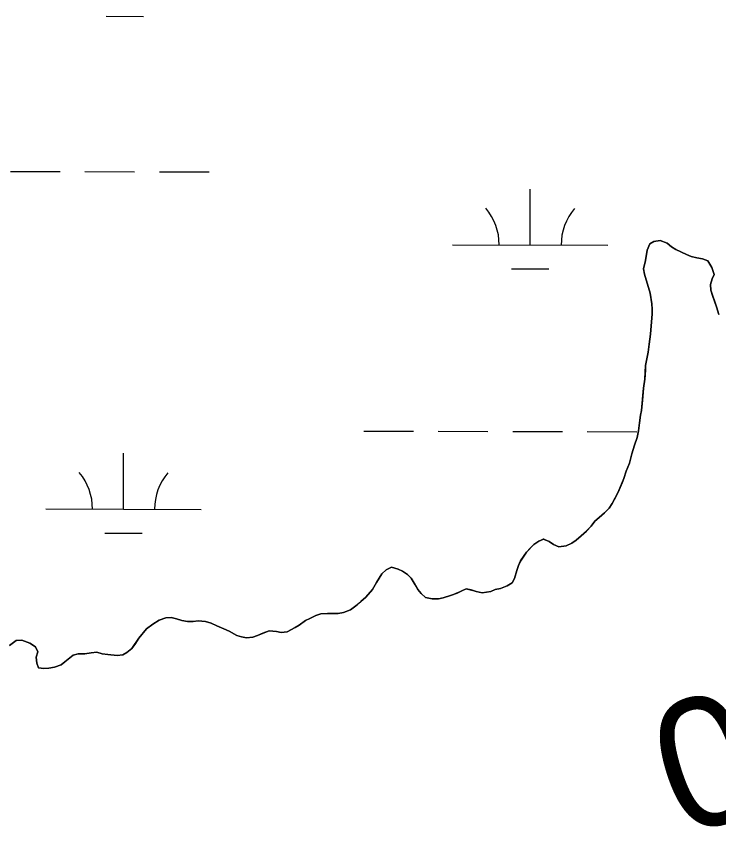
# Model space of a CAD drawing. Extents: x 3161514 to 3199414, y 831166 to 856601.
# Drawn here: x 3191965 to 3192417, y 852875 to 853399 of the extents above; entities that cross this region are included whole.
import ezdxf

# ---------------------------------------------------------------- set-up
doc = ezdxf.new("R2010")
doc.units = 0
for name, color, linetype in [('V-RIVR-IDEN', 7, 'Continuous'), ('V-SITE-VEGE', 7, 'Continuous'), ('V-TOPO-SHOR', 7, 'Continuous'), ('V-WETL-SWMP', 7, 'Continuous')]:
    doc.layers.add(name, color=color, linetype=linetype)

msp = doc.modelspace()

# ---------------------------------------------------------------- linework, layer by layer
at = {"layer": 'V-SITE-VEGE'}
for p, q in [((3192375.51, 853254.22), (3192379.61, 853254.72)), ((3192379.61, 853254.72), (3192384.05, 853253.08)), ((3192371.24, 853248.62), (3192372.88, 853252.57)), ((3192372.88, 853252.57), (3192375.51, 853254.22)), ((3192384.05, 853253.08), (3192387.02, 853250.63)), ((3192387.02, 853250.63), (3192389.65, 853248.99)), ((3192370.27, 853241.88), (3192371.24, 853248.62)), ((3192389.65, 853248.99), (3192396.55, 853245.88)), ((3192396.55, 853245.88), (3192399.52, 853244.41)), ((3192399.52, 853244.41), (3192403.13, 853243.59)), ((3192368.97, 853236.62), (3192370.27, 853241.88)), ((3192403.13, 853243.59), (3192406.91, 853242.94)), ((3192406.91, 853242.94), (3192410.37, 853241.8)), ((3192410.37, 853241.8), (3192412.84, 853237.37)), ((3192369.47, 853233.18), (3192368.97, 853236.62)), ((3192412.84, 853237.37), (3192414.49, 853232.93)), ((3192370.79, 853228.74), (3192369.47, 853233.18)), ((3192373.11, 853220.86), (3192370.79, 853228.74)), ((3192413.18, 853230.14), (3192412.04, 853226.52)), ((3192414.49, 853232.93), (3192413.18, 853230.14)), ((3192412.04, 853226.52), (3192412.21, 853222.91)), ((3192374.27, 853214.12), (3192373.11, 853220.86)), ((3192412.21, 853222.91), (3192413.37, 853219.46)), ((3192413.37, 853219.46), (3192415.85, 853212.07)), ((3192374.44, 853210.67), (3192374.27, 853214.12)), ((3192374.45, 853207.39), (3192374.44, 853210.67)), ((3192415.85, 853212.07), (3192417.33, 853207.14)), ((3192373.49, 853194.41), (3192374.13, 853202.46)), ((3192374.13, 853202.46), (3192374.45, 853207.39)), ((3192372.52, 853187.99), (3192373.49, 853194.41)), ((3192371.87, 853182.9), (3192372.52, 853187.99)), ((3192370.24, 853174.35), (3192371.87, 853182.9)), ((3192369.77, 853165.64), (3192370.08, 853171.23)), ((3192370.08, 853171.23), (3192370.24, 853174.35)), ((3192368.96, 853159.73), (3192369.77, 853165.64)), ((3192368.15, 853151.84), (3192368.96, 853159.73)), ((3192367.5, 853145.43), (3192368.15, 853151.84)), ((3192367.02, 853142.3), (3192367.5, 853145.43)), ((3192366.37, 853137.54), (3192367.02, 853142.3)), ((3192365.73, 853132.28), (3192366.37, 853137.54)), ((3192364.75, 853128.01), (3192365.73, 853132.28)), ((3192363.11, 853123.07), (3192364.75, 853128.01)), ((3192361.32, 853117.48), (3192363.11, 853123.07)), ((3192359.85, 853111.57), (3192361.32, 853117.48)), ((3192357.72, 853106.3), (3192359.85, 853111.57)), ((3192356.25, 853101.7), (3192357.72, 853106.3)), ((3192352.66, 853092.82), (3192355.11, 853098.74)), ((3192355.11, 853098.74), (3192356.25, 853101.7)), ((3192351.02, 853089.7), (3192352.66, 853092.82)), ((3192348.73, 853085.42), (3192351.02, 853089.7)), ((3192343.81, 853079.49), (3192346.76, 853082.46)), ((3192346.76, 853082.46), (3192348.73, 853085.42)), ((3192337.58, 853074.22), (3192340.37, 853076.53)), ((3192340.37, 853076.53), (3192343.81, 853079.49)), ((3192335.12, 853070.93), (3192337.58, 853074.22)), ((3192328.72, 853064.68), (3192332.17, 853067.8)), ((3192332.17, 853067.8), (3192335.12, 853070.93)), ((3192298.17, 853059.02), (3192301.45, 853061.33)), ((3192301.45, 853061.33), (3192304.41, 853062.65)), ((3192304.41, 853062.65), (3192308.03, 853061.02)), ((3192308.03, 853061.02), (3192310.82, 853059.22)), ((3192322.65, 853059.9), (3192325.61, 853061.88)), ((3192325.61, 853061.88), (3192328.72, 853064.68)), ((3192293.42, 853054.09), (3192295.88, 853056.72)), ((3192295.88, 853056.72), (3192298.17, 853059.02)), ((3192310.82, 853059.22), (3192314.28, 853057.58)), ((3192314.28, 853057.58), (3192319.04, 853058.25)), ((3192319.04, 853058.25), (3192322.65, 853059.9)), ((3192289.65, 853048.49), (3192293.42, 853054.09)), ((3192287.36, 853042.41), (3192288.34, 853045.53)), ((3192288.34, 853045.53), (3192289.65, 853048.49)), ((3192196.84, 853034.67), (3192200.28, 853040.27)), ((3192200.28, 853040.27), (3192203.07, 853042.9)), ((3192203.07, 853042.9), (3192206.51, 853044.55)), ((3192206.51, 853044.55), (3192210.95, 853043.24)), ((3192210.95, 853043.24), (3192213.75, 853041.94)), ((3192213.75, 853041.94), (3192216.88, 853039.81)), ((3192216.88, 853039.81), (3192219.35, 853037.35)), ((3192285.73, 853037.15), (3192287.36, 853042.41)), ((3192194.38, 853030.23), (3192196.84, 853034.67)), ((3192219.35, 853037.35), (3192221.82, 853033.08)), ((3192284.25, 853034.35), (3192285.73, 853037.15)), ((3192189.96, 853025.13), (3192194.38, 853030.23)), ((3192221.82, 853033.08), (3192223.47, 853030.12)), ((3192223.47, 853030.12), (3192225.61, 853027.67)), ((3192251.9, 853029.2), (3192254.68, 853030.68)), ((3192254.68, 853030.68), (3192257.81, 853029.86)), ((3192257.81, 853029.86), (3192261.1, 853028.89)), ((3192270.46, 853028.9), (3192273.42, 853030.06)), ((3192273.42, 853030.06), (3192276.7, 853030.89)), ((3192276.7, 853030.89), (3192280.97, 853032.54)), ((3192280.97, 853032.54), (3192284.25, 853034.35)), ((3192186.84, 853022.33), (3192189.96, 853025.13)), ((3192225.61, 853027.67), (3192228.57, 853025.04)), ((3192228.57, 853025.04), (3192232.68, 853024.23)), ((3192232.68, 853024.23), (3192236.95, 853024.07)), ((3192236.95, 853024.07), (3192239.91, 853024.73)), ((3192239.91, 853024.73), (3192244.51, 853026.22)), ((3192244.51, 853026.22), (3192248.78, 853027.87)), ((3192248.78, 853027.87), (3192251.9, 853029.2)), ((3192261.1, 853028.89), (3192264.88, 853027.91)), ((3192264.88, 853027.91), (3192270.46, 853028.9)), ((3192180.11, 853017.06), (3192184.38, 853020.35)), ((3192184.38, 853020.35), (3192186.84, 853022.33)), ((3192157.77, 853013.4), (3192161.06, 853014.39)), ((3192161.06, 853014.39), (3192165.33, 853014.73)), ((3192165.33, 853014.73), (3192172.23, 853014.74)), ((3192172.23, 853014.74), (3192175.68, 853015.41)), ((3192175.68, 853015.41), (3192180.11, 853017.06)), ((3192052.79, 853007.94), (3192056.89, 853010.41)), ((3192056.89, 853010.41), (3192061.33, 853011.9)), ((3192061.33, 853011.9), (3192064.61, 853012.07)), ((3192064.61, 853012.07), (3192068.06, 853011.25)), ((3192068.06, 853011.25), (3192071.52, 853010.11)), ((3192071.52, 853010.11), (3192075.13, 853009.62)), ((3192075.13, 853009.62), (3192078.91, 853009.63)), ((3192078.91, 853009.63), (3192082.03, 853009.96)), ((3192082.03, 853009.96), (3192086.8, 853009.65)), ((3192086.8, 853009.65), (3192090.42, 853008.5)), ((3192090.42, 853008.5), (3192094.04, 853006.87)), ((3192147.1, 853007.3), (3192151.21, 853010.1)), ((3192151.21, 853010.1), (3192154, 853011.58)), ((3192154, 853011.58), (3192157.77, 853013.4)), ((3192043.94, 852998.72), (3192048.85, 853004.81)), ((3192048.85, 853004.81), (3192052.79, 853007.94)), ((3192094.04, 853006.87), (3192098.64, 853004.9)), ((3192098.64, 853004.9), (3192101.93, 853003.27)), ((3192101.93, 853003.27), (3192106.86, 853000.48)), ((3192123.62, 853002), (3192127.72, 853003.65)), ((3192127.72, 853003.65), (3192132.49, 853003.16)), ((3192132.49, 853003.16), (3192135.61, 853002.51)), ((3192139.39, 853002.85), (3192144.48, 853005.65)), ((3192144.48, 853005.65), (3192147.1, 853007.3)), ((3192039.35, 852992.13), (3192043.94, 852998.72)), ((3192106.86, 853000.48), (3192109.99, 852999.67)), ((3192109.99, 852999.67), (3192113.11, 852999.02)), ((3192113.11, 852999.02), (3192117.22, 852999.52)), ((3192117.22, 852999.52), (3192120.17, 853000.51)), ((3192120.17, 853000.51), (3192123.62, 853002)), ((3192135.61, 853002.51), (3192139.39, 853002.85)), ((3191960.64, 852994.11), (3191964.9, 852997.24)), ((3191964.9, 852997.24), (3191968.52, 852997.58)), ((3191968.52, 852997.58), (3191973.62, 852995.62)), ((3191973.62, 852995.62), (3191977.23, 852993.33)), ((3191977.23, 852993.33), (3191978.88, 852990.04)), ((3191978.88, 852990.04), (3191977.74, 852986.59)), ((3191996.15, 852983.67), (3192001.56, 852987.95)), ((3192001.56, 852987.95), (3192004.85, 852988.78)), ((3192004.85, 852988.78), (3192009.12, 852988.79)), ((3192009.12, 852988.79), (3192013.06, 852989.46)), ((3192013.06, 852989.46), (3192016.84, 852989.79)), ((3192016.84, 852989.79), (3192020.29, 852988.81)), ((3192020.29, 852988.81), (3192023.91, 852988.33)), ((3192023.91, 852988.33), (3192029.83, 852987.68)), ((3192029.83, 852987.68), (3192033.44, 852988.02)), ((3192033.44, 852988.02), (3192036.07, 852989.5)), ((3192036.07, 852989.5), (3192039.35, 852992.13)), ((3191977.74, 852986.59), (3191978.24, 852982.65)), ((3191978.24, 852982.65), (3191979.23, 852979.69)), ((3191993.85, 852981.69), (3191996.15, 852983.67)), ((3191979.23, 852979.69), (3191982.69, 852979.37)), ((3191982.69, 852979.37), (3191985.97, 852979.54)), ((3191985.97, 852979.54), (3191989.42, 852980.21)), ((3191989.42, 852980.21), (3191993.85, 852981.69))]:
    msp.add_line(p, q, dxfattribs=at)
at = {"layer": 'V-TOPO-SHOR'}
for points in [[(3192417.33, 853207.14), (3192415.85, 853212.07), (3192414.85, 853215.02), (3192413.37, 853219.46), (3192412.21, 853222.91), (3192412.04, 853226.52), (3192413.18, 853230.14), (3192414.49, 853232.93), (3192412.84, 853237.37), (3192410.37, 853241.8), (3192406.91, 853242.94), (3192403.13, 853243.59), (3192399.52, 853244.41), (3192396.56, 853245.88), (3192389.65, 853248.99), (3192387.02, 853250.63), (3192384.05, 853253.08), (3192379.61, 853254.72), (3192375.51, 853254.22), (3192372.88, 853252.57), (3192371.24, 853248.62), (3192370.27, 853241.89), (3192368.97, 853236.62), (3192369.47, 853233.18), (3192370.79, 853228.74), (3192373.11, 853220.86), (3192374.27, 853214.12), (3192374.44, 853210.67), (3192374.45, 853207.39), (3192374.13, 853202.46), (3192373.49, 853194.41), (3192372.52, 853187.99), (3192371.87, 853182.9), (3192370.24, 853174.35), (3192370.08, 853171.23)], [(3192370.08, 853171.23), (3192369.77, 853165.64), (3192368.96, 853159.73), (3192368.15, 853151.84), (3192367.5, 853145.43), (3192367.02, 853142.3), (3192366.37, 853137.54), (3192365.73, 853132.28), (3192364.75, 853128.01), (3192363.11, 853123.07), (3192361.32, 853117.48), (3192359.85, 853111.57), (3192357.72, 853106.3), (3192356.25, 853101.7), (3192355.11, 853098.74), (3192352.66, 853092.82), (3192351.02, 853089.7), (3192348.73, 853085.42), (3192346.76, 853082.46), (3192343.81, 853079.49), (3192340.37, 853076.53), (3192337.58, 853074.22), (3192335.12, 853070.93), (3192332.17, 853067.8), (3192328.72, 853064.68), (3192325.61, 853061.88), (3192322.65, 853059.9), (3192319.04, 853058.25), (3192314.28, 853057.58), (3192310.82, 853059.22), (3192308.03, 853061.02), (3192304.41, 853062.65), (3192301.45, 853061.33), (3192298.17, 853059.03), (3192295.88, 853056.72), (3192293.42, 853054.09), (3192289.65, 853048.49), (3192288.34, 853045.53), (3192287.36, 853042.41), (3192285.73, 853037.15), (3192284.25, 853034.35), (3192280.97, 853032.54), (3192276.7, 853030.89), (3192273.42, 853030.06), (3192270.46, 853028.9), (3192264.88, 853027.91), (3192261.1, 853028.89), (3192257.81, 853029.86), (3192254.68, 853030.68), (3192251.9, 853029.2), (3192248.78, 853027.87), (3192244.51, 853026.22), (3192239.91, 853024.73), (3192236.95, 853024.07), (3192232.68, 853024.23), (3192228.57, 853025.04), (3192225.61, 853027.67), (3192223.47, 853030.12), (3192221.82, 853033.08), (3192219.35, 853037.35), (3192216.88, 853039.81), (3192213.75, 853041.94), (3192210.95, 853043.24), (3192206.51, 853044.55), (3192203.07, 853042.9), (3192200.28, 853040.27), (3192196.84, 853034.67), (3192194.38, 853030.23), (3192189.96, 853025.13), (3192186.84, 853022.33), (3192184.38, 853020.35), (3192180.11, 853017.06), (3192175.68, 853015.41), (3192172.23, 853014.74), (3192165.33, 853014.73), (3192161.06, 853014.39), (3192157.77, 853013.4), (3192154, 853011.58), (3192151.21, 853010.1), (3192147.11, 853007.3), (3192144.48, 853005.65), (3192139.39, 853002.85), (3192135.61, 853002.51), (3192132.49, 853003.16), (3192127.72, 853003.65), (3192123.62, 853002), (3192120.17, 853000.51), (3192117.22, 852999.52), (3192113.11, 852999.02), (3192109.99, 852999.67), (3192106.86, 853000.48), (3192101.93, 853003.27), (3192098.64, 853004.9), (3192094.04, 853006.87), (3192090.42, 853008.5), (3192086.8, 853009.65), (3192082.03, 853009.96), (3192078.91, 853009.63), (3192075.13, 853009.62), (3192071.52, 853010.11), (3192068.06, 853011.25)], [(3192068.06, 853011.25), (3192064.61, 853012.07), (3192061.33, 853011.9), (3192056.89, 853010.41), (3192052.79, 853007.94), (3192048.85, 853004.81), (3192043.94, 852998.72), (3192041.64, 852995.43), (3192039.35, 852992.13), (3192036.07, 852989.5), (3192033.44, 852988.02), (3192029.83, 852987.68), (3192023.91, 852988.33), (3192020.29, 852988.81), (3192016.84, 852989.79), (3192013.06, 852989.45), (3192009.12, 852988.79), (3192004.85, 852988.78), (3192001.56, 852987.95), (3191996.15, 852983.67), (3191993.85, 852981.69), (3191989.42, 852980.21), (3191985.97, 852979.54), (3191982.69, 852979.37), (3191979.23, 852979.69), (3191978.24, 852982.65), (3191977.74, 852986.59), (3191978.88, 852990.04), (3191977.23, 852993.33), (3191973.62, 852995.62), (3191968.52, 852997.58), (3191964.9, 852997.24), (3191960.64, 852994.11)]]:
    msp.add_lwpolyline(points, dxfattribs=at)
at = {"layer": 'V-WETL-SWMP'}
for p, q in [((3192022.83, 853399.13), (3192046.83, 853399.06)), ((3191961.14, 853299.3), (3191993.14, 853299.21)), ((3192009.14, 853299.16), (3192041.14, 853299.07)), ((3192057.14, 853299.03), (3192089.14, 853298.94)), ((3192295.86, 853251.94), (3192295.96, 853287.94)), ((3192375.5, 853254.22), (3192379.61, 853254.72)), ((3192379.61, 853254.72), (3192384.05, 853253.09)), ((3192245.86, 853252.08), (3192345.86, 853251.8)), ((3192371.24, 853248.63), (3192372.88, 853252.57)), ((3192372.88, 853252.57), (3192375.5, 853254.22)), ((3192384.05, 853253.09), (3192387.01, 853250.63)), ((3192387.01, 853250.63), (3192389.65, 853248.99)), ((3192370.27, 853241.89), (3192371.24, 853248.63)), ((3192389.65, 853248.99), (3192396.55, 853245.88)), ((3192396.55, 853245.88), (3192399.51, 853244.41)), ((3192399.51, 853244.41), (3192403.13, 853243.6)), ((3192368.97, 853236.63), (3192370.27, 853241.89)), ((3192403.13, 853243.6), (3192406.91, 853242.95)), ((3192406.91, 853242.95), (3192410.36, 853241.8)), ((3192410.36, 853241.8), (3192412.84, 853237.37)), ((3192283.82, 853236.54), (3192307.82, 853236.48)), ((3192369.47, 853233.18), (3192368.97, 853236.63)), ((3192412.84, 853237.37), (3192414.49, 853232.94)), ((3192373.11, 853220.86), (3192369.47, 853233.18)), ((3192413.18, 853230.14), (3192412.04, 853226.53)), ((3192414.49, 853232.94), (3192413.18, 853230.14)), ((3192412.04, 853226.53), (3192412.21, 853222.91)), ((3192374.27, 853214.13), (3192373.11, 853220.86)), ((3192412.21, 853222.91), (3192415.84, 853212.07)), ((3192374.44, 853210.68), (3192374.27, 853214.13)), ((3192374.45, 853207.39), (3192374.44, 853210.68)), ((3192415.84, 853212.07), (3192417.33, 853207.15)), ((3192373.49, 853194.41), (3192374.45, 853207.39)), ((3192372.51, 853188), (3192373.49, 853194.41)), ((3192371.87, 853182.9), (3192372.51, 853188)), ((3192370.24, 853174.36), (3192371.87, 853182.9)), ((3192369.76, 853165.65), (3192370.24, 853174.36)), ((3192368.95, 853159.73), (3192369.76, 853165.65)), ((3192367.5, 853145.43), (3192368.95, 853159.73)), ((3192366.37, 853137.54), (3192367.5, 853145.43)), ((3192365.72, 853132.28), (3192366.37, 853137.54)), ((3192188.68, 853132.17), (3192220.68, 853132.08)), ((3192236.68, 853132.03), (3192268.68, 853131.94)), ((3192284.68, 853131.9), (3192316.68, 853131.81)), ((3192332.68, 853131.77), (3192364.68, 853131.68)), ((3192364.75, 853128.01), (3192365.72, 853132.28)), ((3192361.32, 853117.49), (3192364.75, 853128.01)), ((3192033.95, 853081.85), (3192034.05, 853117.85)), ((3192359.85, 853111.57), (3192361.32, 853117.49)), ((3192357.72, 853106.31), (3192359.85, 853111.57)), ((3192356.25, 853101.7), (3192357.72, 853106.31)), ((3192352.66, 853092.82), (3192356.25, 853101.7)), ((3192348.73, 853085.42), (3192352.66, 853092.82)), ((3191983.95, 853081.99), (3192083.95, 853081.71)), ((3192343.81, 853079.5), (3192346.76, 853082.46)), ((3192346.76, 853082.46), (3192348.73, 853085.42)), ((3192337.58, 853074.23), (3192343.81, 853079.5)), ((3192335.12, 853070.94), (3192337.58, 853074.23)), ((3192021.91, 853066.45), (3192045.91, 853066.39)), ((3192325.6, 853061.88), (3192332.17, 853067.81)), ((3192332.17, 853067.81), (3192335.12, 853070.94)), ((3192298.17, 853059.03), (3192301.45, 853061.34)), ((3192301.45, 853061.34), (3192304.41, 853062.66)), ((3192304.41, 853062.66), (3192308.03, 853061.02)), ((3192308.03, 853061.02), (3192310.82, 853059.22)), ((3192322.65, 853059.9), (3192325.6, 853061.88)), ((3192293.42, 853054.09), (3192298.17, 853059.03)), ((3192310.82, 853059.22), (3192314.28, 853057.58)), ((3192314.28, 853057.58), (3192319.04, 853058.25)), ((3192319.04, 853058.25), (3192322.65, 853059.9)), ((3192289.65, 853048.5), (3192293.42, 853054.09)), ((3192285.73, 853037.15), (3192288.34, 853045.54)), ((3192288.34, 853045.54), (3192289.65, 853048.5)), ((3192196.84, 853034.68), (3192200.28, 853040.27)), ((3192200.28, 853040.27), (3192203.07, 853042.91)), ((3192203.07, 853042.91), (3192206.51, 853044.56)), ((3192206.51, 853044.56), (3192210.95, 853043.25)), ((3192210.95, 853043.25), (3192213.75, 853041.94)), ((3192213.75, 853041.94), (3192216.87, 853039.81)), ((3192216.87, 853039.81), (3192219.34, 853037.35)), ((3192194.38, 853030.24), (3192196.84, 853034.68)), ((3192219.34, 853037.35), (3192223.47, 853030.13)), ((3192284.25, 853034.36), (3192285.73, 853037.15)), ((3192189.96, 853025.13), (3192194.38, 853030.24)), ((3192223.47, 853030.13), (3192225.61, 853027.67)), ((3192251.89, 853029.2), (3192254.68, 853030.68)), ((3192254.68, 853030.68), (3192264.88, 853027.91)), ((3192270.46, 853028.91), (3192273.42, 853030.06)), ((3192273.42, 853030.06), (3192276.7, 853030.89)), ((3192276.7, 853030.89), (3192280.97, 853032.54)), ((3192280.97, 853032.54), (3192284.25, 853034.36)), ((3192186.84, 853022.33), (3192189.96, 853025.13)), ((3192225.61, 853027.67), (3192228.57, 853025.05)), ((3192228.57, 853025.05), (3192232.68, 853024.23)), ((3192232.68, 853024.23), (3192236.95, 853024.08)), ((3192236.95, 853024.08), (3192239.91, 853024.74)), ((3192239.91, 853024.74), (3192244.51, 853026.23)), ((3192244.51, 853026.23), (3192251.89, 853029.2)), ((3192264.88, 853027.91), (3192270.46, 853028.91)), ((3192180.11, 853017.06), (3192186.84, 853022.33)), ((3192157.77, 853013.4), (3192161.06, 853014.4)), ((3192161.06, 853014.4), (3192165.33, 853014.73)), ((3192165.33, 853014.73), (3192172.23, 853014.75)), ((3192172.23, 853014.75), (3192175.68, 853015.41)), ((3192175.68, 853015.41), (3192180.11, 853017.06)), ((3192052.79, 853007.94), (3192056.89, 853010.41)), ((3192056.89, 853010.41), (3192061.33, 853011.9)), ((3192061.33, 853011.9), (3192064.61, 853012.07)), ((3192064.61, 853012.07), (3192068.06, 853011.26)), ((3192068.06, 853011.26), (3192071.52, 853010.11)), ((3192071.52, 853010.11), (3192075.13, 853009.63)), ((3192075.13, 853009.63), (3192078.91, 853009.63)), ((3192078.91, 853009.63), (3192082.03, 853009.97)), ((3192082.03, 853009.97), (3192086.8, 853009.65)), ((3192086.8, 853009.65), (3192090.42, 853008.51)), ((3192090.42, 853008.51), (3192098.64, 853004.91)), ((3192147.11, 853007.3), (3192151.21, 853010.11)), ((3192151.21, 853010.11), (3192154, 853011.59)), ((3192154, 853011.59), (3192157.77, 853013.4)), ((3192043.93, 852998.72), (3192048.85, 853004.81)), ((3192048.85, 853004.81), (3192052.79, 853007.94)), ((3192098.64, 853004.91), (3192101.93, 853003.27)), ((3192101.93, 853003.27), (3192106.86, 853000.49)), ((3192120.17, 853000.51), (3192127.72, 853003.65)), ((3192127.72, 853003.65), (3192132.49, 853003.17)), ((3192132.49, 853003.17), (3192135.61, 853002.52)), ((3192139.39, 853002.85), (3192144.48, 853005.66)), ((3192144.48, 853005.66), (3192147.11, 853007.3)), ((3192039.35, 852992.14), (3192043.93, 852998.72)), ((3192106.86, 853000.49), (3192109.99, 852999.67)), ((3192109.99, 852999.67), (3192113.11, 852999.02)), ((3192113.11, 852999.02), (3192117.22, 852999.52)), ((3192117.22, 852999.52), (3192120.17, 853000.51)), ((3192135.61, 853002.52), (3192139.39, 853002.85)), ((3191964.9, 852997.25), (3191968.52, 852997.59)), ((3191968.52, 852997.59), (3191973.61, 852995.62)), ((3191973.61, 852995.62), (3191977.23, 852993.33)), ((3191977.23, 852993.33), (3191978.88, 852990.05)), ((3191978.88, 852990.05), (3191977.74, 852986.59)), ((3191996.15, 852983.67), (3192001.56, 852987.96)), ((3192001.56, 852987.96), (3192004.85, 852988.78)), ((3192004.85, 852988.78), (3192009.12, 852988.79)), ((3192009.12, 852988.79), (3192013.06, 852989.46)), ((3192013.06, 852989.46), (3192016.84, 852989.79)), ((3192016.84, 852989.79), (3192020.29, 852988.81)), ((3192020.29, 852988.81), (3192029.83, 852987.68)), ((3192029.83, 852987.68), (3192033.44, 852988.02)), ((3192033.44, 852988.02), (3192036.07, 852989.5)), ((3192036.07, 852989.5), (3192039.35, 852992.14)), ((3191977.74, 852986.59), (3191978.24, 852982.65)), ((3191978.24, 852982.65), (3191979.23, 852979.7)), ((3191993.85, 852981.7), (3191996.15, 852983.67)), ((3191979.23, 852979.7), (3191982.68, 852979.37)), ((3191982.68, 852979.37), (3191985.97, 852979.55)), ((3191985.97, 852979.55), (3191989.42, 852980.21)), ((3191989.42, 852980.21), (3191993.85, 852981.7))]:
    msp.add_line(p, q, dxfattribs=at)
for centre, start, end in [((3192240.62, 853252.57), 359.0699, 40.6135), ((3192351.1, 853252.26), 139.0699, 180.6135), ((3191978.71, 853082.48), 359.0699, 40.6135), ((3192089.2, 853082.17), 139.0699, 180.6135)]:
    msp.add_arc(centre, 35.25, start, end, dxfattribs=at)

# ---------------------------------------------------------------- texts
at = {"layer": 'V-RIVR-IDEN'}
msp.add_text('02 February 2002', height=82.9998, rotation=17.5708, dxfattribs=at).set_placement((3192392.26, 852870.71))

doc.saveas('drawing.dxf')
